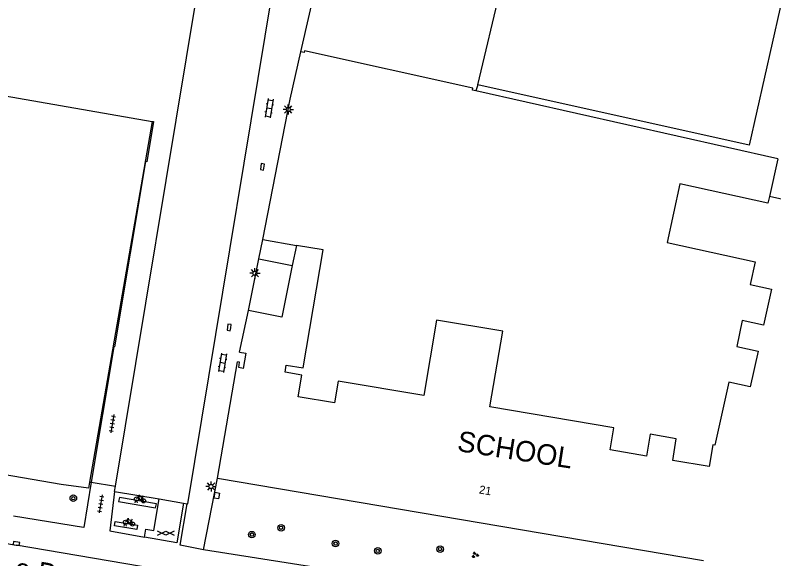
# Model space of a CAD drawing. Extents: x 131000 to 133014, y 396499 to 399001.
# Drawn here: x 131546.8 to 131639.2, y 397851.7 to 397918 of the extents above; entities that cross this region are included whole.
import ezdxf

# ---------------------------------------------------------------- set-up
doc = ezdxf.new("R2010")
doc.units = 0
for name, color, linetype in [('gg-afsc-hekwerk', 7, 'Continuous'), ('gg-afsc-muur', 7, 'Continuous'), ('gg-anno-huisnummerreeks BGT', 7, 'Continuous'), ('gg-anno-openbare ruimte label', 7, 'Continuous'), ('gg-bbg-gedigitaliseerde bebouwing', 7, 'Continuous'), ('gg-bbg-hoofdgebouw', 7, 'Continuous'), ('gg-bbg-luifel en loopbrug', 7, 'Continuous'), ('gg-bbg-tussenscheiding', 7, 'Continuous'), ('gg-knt-verharding', 7, 'Continuous'), ('gg-knt-verharding nz', 7, 'Continuous'), ('gt-anno-naam bijzondere bebouwing', 7, 'Continuous'), ('gt-grn-weggrens', 7, 'Continuous'), ('gt-symb-boom', 7, 'Continuous'), ('gt-symb-fietsenrek', 7, 'Continuous'), ('gt-symb-gesloten verharding', 7, 'Continuous'), ('gt-symb-groenvak', 7, 'Continuous'), ('gt-symb-klinker verharding', 7, 'Continuous'), ('gt-symb-kolk', 7, 'Continuous'), ('gt-symb-lichtmast', 7, 'Continuous'), ('gt-symb-tegel verharding', 7, 'Continuous')]:
    doc.layers.add(name, color=color, linetype=linetype)

# ---------------------------------------------------------------- blocks, each defined once
blk = doc.blocks.new('gt0-TEG1')
at = {"layer": 'gt-symb-tegel verharding'}
for p, q in [((-1.125, 0), (1.125, 0)), ((-0.9, -0.25), (-0.9, 0.25)), ((-0.45, -0.25), (-0.45, 0.25)), ((0, -0.25), (0, 0.25)), ((0.45, -0.25), (0.45, 0.25)), ((0.9, -0.25), (0.9, 0.25))]:
    blk.add_line(p, q, dxfattribs=at)
blk = doc.blocks.new('gt0-FREK')
at = {"layer": 'gt-symb-fietsenrek'}
for p, q in [((0.259, 0.762), (0.294, 0.823)), ((0.54, 0.335), (0.259, 0.762)), ((0.294, 0.823), (0.767, 0.714)), ((0.767, 0.714), (0.54, 0.335)), ((0.757, 0.841), (0.866, 0.816)), ((0.767, 0.714), (0.84, 0.822)), ((0.895, 0.252), (0.767, 0.714))]:
    blk.add_line(p, q, dxfattribs=at)
for points in [[(0.294, 0.823), (0.36, 0.937), (0.452, 0.935)], [(-0.124, 0), (-0.047, 0.312), (0.053, 0.312), (0.12, 0)], [(0.036, 0.476), (0.228, 0.708), (0.259, 0.762)], [(0.54, 0.335), (0.555, 0.305), (0.895, 0.252)]]:
    blk.add_lwpolyline(points, dxfattribs=at)
for centre in [(0.036, 0.476), (0.895, 0.252)]:
    blk.add_circle(centre, 0.252, dxfattribs=at)
blk = doc.blocks.new('gt0-BOOM')
at = {"layer": 'gt-symb-boom'}
for radius in [0.4, 0.2]:
    blk.add_circle((0, 0), radius, dxfattribs=at)
blk = doc.blocks.new('gt0-GESVH1')
at = {"layer": 'gt-symb-gesloten verharding'}
for p, q in [((-0.992, -0.261), (0.008, 0.239)), ((0.008, -0.261), (-0.992, 0.239)), ((0.008, 0.239), (1.008, -0.261)), ((1.008, 0.239), (0.008, -0.261))]:
    blk.add_line(p, q, dxfattribs=at)
blk = doc.blocks.new('gt0-LMAST')
at = {"layer": 'gt-symb-lichtmast'}
for p, q in [((-0.182, 0.173), (-0.447, 0.438)), ((-0.005, 0.246), (-0.005, 0.621)), ((0.172, 0.173), (0.437, 0.438)), ((-0.255, -0.004), (-0.63, -0.004)), ((-0.182, -0.181), (-0.447, -0.446)), ((-0.005, -0.254), (-0.005, -0.629)), ((0.437, -0.446), (0.172, -0.181)), ((0.245, -0.004), (0.62, -0.004))]:
    blk.add_line(p, q, dxfattribs=at)
blk.add_circle((-0.005, -0.004), 0.25, dxfattribs=at)
blk = doc.blocks.new('gt0-KOLK')
at = {"layer": 'gt-symb-kolk'}
blk.add_lwpolyline([(0, 0), (0.375, 0), (0.375, 0.4), (-0.375, 0.4), (-0.375, 0), (0, 0)], dxfattribs=at)
blk = doc.blocks.new('gt0-KL1')
at = {"layer": 'gt-symb-klinker verharding'}
for p, q in [((-1.15, 0.3), (1.15, 0.3)), ((-1, -0.3), (-1, 0.3)), ((-0.5, 0.3), (-0.5, 0.45)), ((0, -0.3), (0, 0.3)), ((0.5, 0.3), (0.5, 0.45)), ((1, -0.3), (1, 0.3)), ((-1.15, -0.3), (1.15, -0.3)), ((-0.5, -0.45), (-0.5, -0.3)), ((0.5, -0.45), (0.5, -0.3))]:
    blk.add_line(p, q, dxfattribs=at)
blk = doc.blocks.new('gt0-GRVAK')
at = {"layer": 'gt-symb-groenvak'}
for p, q in [((-0.11, 0.189), (-0.228, 0.24)), ((-0.182, 0.153), (0.088, 0.153)), ((-0.091, 0.211), (-0.156, 0.322)), ((-0.047, 0.214), (-0.047, 0.393)), ((-0.004, 0.211), (0.061, 0.322)), ((0.015, 0.189), (0.133, 0.24)), ((0.262, -0.052), (0.197, 0.059)), ((0.305, -0.049), (0.305, 0.13)), ((0.349, -0.052), (0.414, 0.059)), ((-0.245, -0.228), (-0.363, -0.177)), ((-0.318, -0.264), (-0.047, -0.264)), ((-0.226, -0.206), (-0.291, -0.095)), ((-0.183, -0.203), (-0.183, -0.024)), ((-0.139, -0.206), (-0.074, -0.095)), ((-0.12, -0.228), (-0.002, -0.177)), ((0.243, -0.074), (0.125, -0.023)), ((0.17, -0.11), (0.441, -0.11)), ((0.368, -0.074), (0.486, -0.023))]:
    blk.add_line(p, q, dxfattribs=at)

msp = doc.modelspace()

# ---------------------------------------------------------------- linework, layer by layer
at = {"layer": 'gg-afsc-hekwerk'}
for p, q in [((131532.115, 397910.479), (131563.486, 397905.024)), ((131563.486, 397905.024), (131555.853, 397861.032)), ((131555.853, 397861.032), (131556.052, 397861.001)), ((131556.052, 397861.001), (131559.023, 397860.547))]:
    msp.add_line(p, q, dxfattribs=at)
for points in [[(131576.978, 397890.596), (131580.29, 397907.747), (131581.604, 397913.497)], [(131555.853, 397861.032), (131555.721, 397860.272), (131552.408, 397860.745), (131537.04, 397863.392)]]:
    msp.add_lwpolyline(points, dxfattribs=at)
at = {"layer": 'gg-afsc-muur'}
msp.add_line((131575.213, 397881.958), (131576.503, 397888.269), dxfattribs=at)
msp.add_lwpolyline([(131571.173, 397859.799), (131571.678, 397859.697), (131571.562, 397858.987), (131571.041, 397859.065), (131571.173, 397859.799)], dxfattribs=at)
at = {"layer": 'gg-bbg-gedigitaliseerde bebouwing'}
for points in [[(131590.935, 397944.504), (131601.718, 397941.352), (131607.871, 397958.563), (131648.331, 397943.21), (131647.08, 397939.787), (131644.635, 397939.489), (131636.235, 397902.138), (131603.178, 397909.472)], [(131603.178, 397909.472), (131605.994, 397921.305), (131609.435, 397920.62), (131611.312, 397930.106), (131587.911, 397934.852)], [(131574.134, 397876.871), (131574.883, 397876.752), (131574.589, 397874.899), (131574.04, 397874.986), (131574.145, 397875.647), (131573.874, 397875.69)]]:
    msp.add_lwpolyline(points, dxfattribs=at)
at = {"layer": 'gg-bbg-hoofdgebouw'}
for p, q in [((131559.023, 397860.547), (131570.109, 397927.609)), ((131639.721, 397900.472), (131602.926, 397908.736)), ((131643.622, 397894.76), (131638.697, 397895.852)), ((131581.069, 397889.9), (131580.566, 397887.438)), ((131574.134, 397876.871), (131575.213, 397881.958)), ((131571.46, 397861.51), (131573.874, 397875.69)), ((131571.46, 397861.51), (131630.654, 397851.451)), ((131558.914, 397859.888), (131559.023, 397860.547)), ((131558.914, 397859.888), (131564.327, 397858.974)), ((131564.327, 397858.974), (131567.291, 397858.473)), ((131567.291, 397858.473), (131567.772, 397858.392))]:
    msp.add_line(p, q, dxfattribs=at)
for points in [[(131581.604, 397913.497), (131584.523, 397926.276), (131585.878, 397925.981), (131587.911, 397934.852)], [(131567.772, 397858.392), (131567.829, 397858.382), (131579.814, 397930.942), (131581.112, 397930.704), (131582.136, 397933.395)], [(131602.926, 397908.736), (131602.506, 397908.83), (131602.566, 397909.052), (131582.058, 397913.606), (131582.005, 397913.403), (131581.604, 397913.497)], [(131638.697, 397895.852), (131638.521, 397895.053), (131627.791, 397897.418), (131626.225, 397890.256), (131636.986, 397887.901), (131636.377, 397885.114), (131638.978, 397884.545), (131638.001, 397880.165), (131635.402, 397880.745), (131634.729, 397877.573), (131637.34, 397876.984), (131636.357, 397872.628), (131633.743, 397873.205), (131632.062, 397865.516), (131631.8, 397865.561), (131631.35, 397862.919), (131626.916, 397863.675), (131627.352, 397866.317), (131624.178, 397866.858), (131623.741, 397864.208), (131619.296, 397864.966), (131619.75, 397867.629), (131604.635, 397870.192), (131606.2, 397879.422), (131598.119, 397880.774), (131596.576, 397871.587), (131586.16, 397873.337), (131585.718, 397870.703), (131581.296, 397871.446), (131581.74, 397874.089), (131579.687, 397874.434), (131579.83, 397875.289), (131581.884, 397874.944), (131584.325, 397889.347), (131581.069, 397889.9)], [(131580.566, 397887.438), (131579.276, 397881.127), (131575.213, 397881.958)]]:
    msp.add_lwpolyline(points, dxfattribs=at)
at = {"layer": 'gg-bbg-luifel en loopbrug'}
for p, q in [((131576.503, 397888.269), (131576.978, 397890.596)), ((131576.978, 397890.596), (131581.069, 397889.9)), ((131576.503, 397888.269), (131580.566, 397887.438))]:
    msp.add_line(p, q, dxfattribs=at)
at = {"layer": 'gg-bbg-tussenscheiding'}
msp.add_line((131603.178, 397909.472), (131602.926, 397908.736), dxfattribs=at)
at = {"layer": 'gg-knt-verharding'}
for p, q in [((131639.721, 397900.472), (131638.697, 397895.852)), ((131486.25, 397863.725), (131546.907, 397853.345)), ((131569.734, 397852.773), (131571.46, 397861.51)), ((131546.586, 397856.934), (131555.102, 397855.519)), ((131587.06, 397850.058), (131569.734, 397852.773))]:
    msp.add_line(p, q, dxfattribs=at)
for points in [[(131563.486, 397905.024), (131563.661, 397904.994), (131562.82, 397900.101), (131562.683, 397900.12), (131558.916, 397877.505), (131558.805, 397877.517), (131556.052, 397861.001)], [(131556.052, 397861.001), (131555.151, 397855.511), (131555.102, 397855.519)], [(131562.542, 397854.299), (131562.711, 397855.275), (131563.688, 397855.11), (131564.327, 397858.974)], [(131567.291, 397858.473), (131566.48, 397853.632), (131562.542, 397854.299)], [(131569.734, 397852.773), (131566.886, 397853.327), (131567.772, 397858.392)], [(131567.478, 397848.653), (131567.652, 397849.792), (131546.907, 397853.345)]]:
    msp.add_lwpolyline(points, dxfattribs=at)
at = {"layer": 'gg-knt-verharding nz'}
for points in [[(131559.401, 397858.67), (131563.909, 397857.905), (131564.004, 397858.388), (131559.496, 397859.152), (131559.401, 397858.67)], [(131561.684, 397855.766), (131561.6, 397855.258), (131558.908, 397855.703), (131558.992, 397856.211), (131561.684, 397855.766)]]:
    msp.add_lwpolyline(points, dxfattribs=at)
at = {"layer": 'gt-grn-weggrens'}
msp.add_lwpolyline([(131558.914, 397859.888), (131558.335, 397855.101), (131562.542, 397854.299)], dxfattribs=at)

# ---------------------------------------------------------------- block references
at = {"layer": 'gt-symb-boom'}
for p in [(131553.881, 397859.064), (131579.2, 397855.464), (131575.642, 397854.621), (131585.834, 397853.529), (131590.978, 397852.644), (131598.579, 397852.85)]:
    msp.add_blockref('gt0-BOOM', p, dxfattribs=at)
at = {"layer": 'gt-symb-fietsenrek'}
for p in [(131561.541, 397858.495), (131560.194, 397855.657)]:
    msp.add_blockref('gt0-FREK', p, dxfattribs=at)
at = {"layer": 'gt-symb-gesloten verharding'}
msp.add_blockref('gt0-GESVH1', (131565.146, 397854.824), dxfattribs=at)
at = {"layer": 'gt-symb-groenvak'}
msp.add_blockref('gt0-GRVAK', (131602.833, 397852.132), dxfattribs=at)
at = {"layer": 'gt-symb-klinker verharding'}
for p, rotation in [((131577.75, 397906.631), -99.37757912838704), ((131572.054, 397875.589), -99.09480497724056)]:
    msp.add_blockref('gt0-KL1', p, dxfattribs=dict(at, rotation=rotation))
at = {"layer": 'gt-symb-kolk'}
for p, rotation in [((131576.733, 397899.504), -98.51093420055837), ((131573.054, 397879.857), 82.29934460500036), ((131546.907, 397853.345), -9.792146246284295)]:
    msp.add_blockref('gt0-KOLK', p, dxfattribs=dict(at, rotation=rotation))
at = {"layer": 'gt-symb-lichtmast'}
for p in [(131580.079, 397906.477), (131576.021, 397886.502), (131570.668, 397860.492)]:
    msp.add_blockref('gt0-LMAST', p, dxfattribs=at)
at = {"layer": 'gt-symb-tegel verharding'}
for p, rotation in [((131558.633, 397868.162), -99.66950525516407), ((131557.223, 397858.378), -99.37757912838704)]:
    msp.add_blockref('gt0-TEG1', p, dxfattribs=dict(at, rotation=rotation))

# ---------------------------------------------------------------- texts
at = {"layer": 'gg-anno-huisnummerreeks BGT'}
msp.add_text('21', height=1, rotation=350.3, dxfattribs=at).set_placement((131603.268, 397859.656))
at = {"layer": 'gg-anno-openbare ruimte label'}
msp.add_text('Le Bourgetstraat', height=2.5, rotation=350.3, dxfattribs=at).set_placement((131544.757, 397849.678))
at = {"layer": 'gt-anno-naam bijzondere bebouwing'}
msp.add_text('SCHOOL', height=2.5, rotation=351.1972, dxfattribs=at).set_placement((131600.558, 397864.834))

doc.saveas('drawing.dxf')
